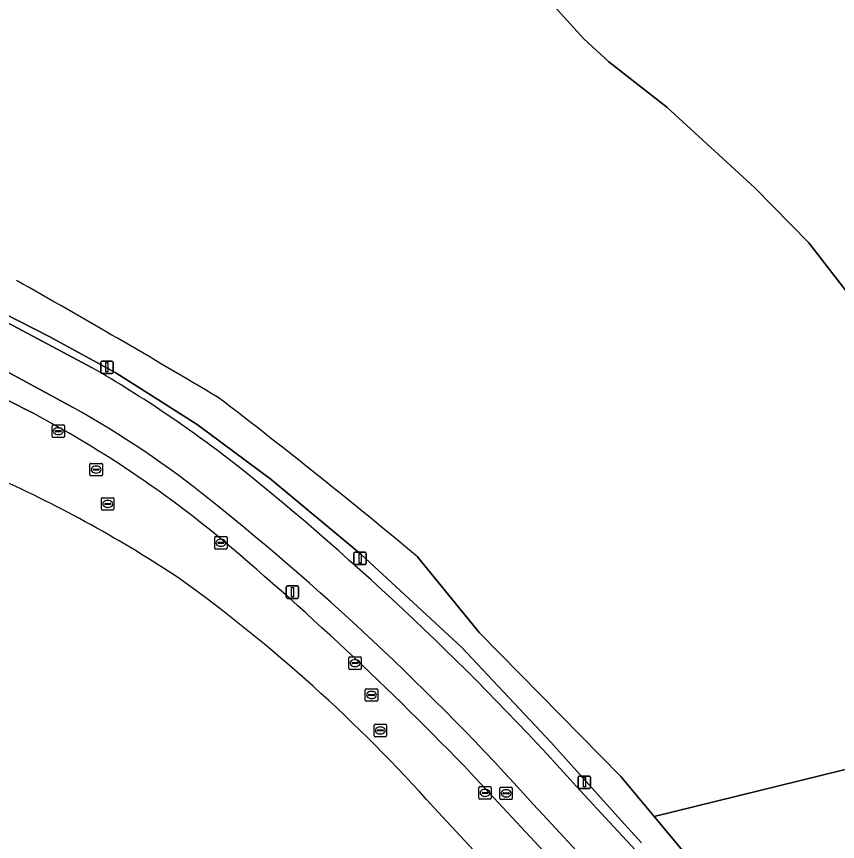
# Model space of a CAD drawing. Extents: x 155018 to 156648, y 383979 to 385733.
# Drawn here: x 156099.9 to 156165.9, y 385148 to 385214.3 of the extents above; entities that cross this region are included whole.
import ezdxf

# ---------------------------------------------------------------- set-up
doc = ezdxf.new("R2010")
doc.units = 0
for name, color, linetype in [('IMGEO_Berm_groen', 7, 'Continuous'), ('IMGEO_Brandkraan', 7, 'Continuous'), ('IMGEO_Fietspad_gesloten', 7, 'Continuous'), ('IMGEO_Gemengd_bos', 7, 'Continuous'), ('IMGEO_Groenvoorziening', 7, 'Continuous'), ('IMGEO_Kolk', 7, 'Continuous'), ('IMGEO_Lichtmast', 7, 'Continuous'), ('IMGEO_Rijbaan_lokaal_gesloten', 7, 'Continuous'), ('IMGEO_Rioolput', 7, 'Continuous')]:
    doc.layers.add(name, color=color, linetype=linetype)

msp = doc.modelspace()

# ---------------------------------------------------------------- linework, layer by layer
at = {"layer": 'IMGEO_Berm_groen'}
for points in [[(156150.151, 385147.922), (156148.772, 385149.451), (156142.859, 385156.004), (156135.692, 385163.651), (156127.596, 385171.103), (156120.386, 385177.115), (156114.423, 385181.538), (156107.892, 385185.684), (156102.546, 385188.598), (156077.76, 385201.237)], [(156079.089, 385199.75), (156099.612, 385189.479), (156105.997, 385186.096)], [(156104.409, 385182.922), (156098.172, 385186.301), (156077.46, 385196.651)], [(156076.364, 385195.035), (156101.261, 385182.433)], [(156136.478, 385153.482), (156164.917, 385122.951), (156165.041, 385123.071)], [(156144.938, 385152.433), (156147.907, 385149.238), (156211.729, 385080.579), (156213.902, 385078.348), (156222.233, 385070.528), (156237.67, 385056.036), (156239.374, 385054.363), (156243.33, 385050.237), (156266.206, 385024.761), (156272.982, 385017.458)], [(156165.354, 385125.239), (156142.222, 385150.18)]]:
    msp.add_lwpolyline(points, dxfattribs=at)
for centre, radius, start, end in [((156053.992, 385096.42), 103.664, 52.0694, 59.88954), ((156067.292, 385115.813), 76.689, 51.01199, 61.05385), ((156058.253, 385101.741), 91.438, 50.96766, 61.94298), ((155973.245, 384998.204), 230.792, 41.93273, 51.24619), ((155977.734, 385003.042), 220.694, 41.81325, 51.3596), ((155945.682, 384969.98), 264.718, 43.88358, 50.00085)]:
    msp.add_arc(centre, radius, start, end, dxfattribs=at)
at = {"layer": 'IMGEO_Brandkraan'}
for p, q in [((156138.77, 385151.467), (156138.77, 385152.319)), ((156138.845, 385152.393), (156139.697, 385152.393)), ((156139.029, 385151.887), (156139.029, 385151.899)), ((156139.467, 385151.85), (156139.069, 385151.85)), ((156139.072, 385151.936), (156139.47, 385151.936)), ((156139.258, 385152.173), (156139.283, 385152.173)), ((156139.513, 385151.899), (156139.513, 385151.887)), ((156139.771, 385152.319), (156139.771, 385151.467)), ((156139.697, 385151.393), (156138.845, 385151.393)), ((156139.281, 385151.613), (156139.256, 385151.613))]:
    msp.add_line(p, q, dxfattribs=at)
for points in [[(156138.77, 385151.467), (156138.77, 385152.319)], [(156138.845, 385152.393), (156139.697, 385152.393)], [(156139.771, 385152.319), (156139.771, 385151.467)], [(156139.697, 385151.393), (156138.845, 385151.393)]]:
    msp.add_lwpolyline(points, dxfattribs=at)
for centre, radius, start, end in [((156138.847, 385152.317), 0.0765, 91.55205, 178.44795), ((156138.847, 385152.317), 0.0765, 91.55205, 178.44795), ((156139.069, 385151.896), 0.0403, 85.87752, 175.75265), ((156139.066, 385151.886), 0.0366, 178.93798, 274.71019), ((156139.47, 385151.893), 0.043, 264.86636, 352.45326), ((156139.474, 385151.898), 0.0386, 1.73085, 96.63898), ((156139.695, 385152.317), 0.0765, 1.55205, 88.44795), ((156139.695, 385152.317), 0.0765, 1.55205, 88.44795), ((156138.847, 385151.469), 0.0765, 181.55205, 268.44795), ((156138.847, 385151.469), 0.0765, 181.55205, 268.44795), ((156139.695, 385151.469), 0.0765, 271.55205, 358.44795), ((156139.695, 385151.469), 0.0765, 271.55205, 358.44795)]:
    msp.add_arc(centre, radius, start, end, dxfattribs=at)
for centre, major_axis, ratio, start_param, end_param in [((156139.257, 385151.893), (-0.387, 0.002), 0.722429, 4.712389, 7.853982), ((156139.282, 385151.893), (-0.39, 0.002), 0.717154, 1.570796, 4.712389)]:
    msp.add_ellipse(centre, major_axis=major_axis, ratio=ratio, start_param=start_param, end_param=end_param, dxfattribs=at)
at = {"layer": 'IMGEO_Fietspad_gesloten'}
for points in [[(156105.997, 385186.096), (156099.612, 385189.479), (156079.089, 385199.75)], [(156077.46, 385196.651), (156098.172, 385186.301), (156104.409, 385182.922)], [(156147.907, 385149.238), (156144.938, 385152.433)], [(156142.222, 385150.18), (156165.354, 385125.239)], [(156272.982, 385017.458), (156266.206, 385024.761), (156243.33, 385050.237), (156239.374, 385054.363), (156237.67, 385056.036), (156222.233, 385070.528), (156213.902, 385078.348), (156211.729, 385080.579), (156147.907, 385149.238)]]:
    msp.add_lwpolyline(points, dxfattribs=at)
for centre, radius, start, end in [((156053.992, 385096.42), 103.664, 52.0694, 59.88954), ((156067.292, 385115.813), 76.689, 51.01199, 61.05385), ((155973.245, 384998.204), 230.792, 41.93273, 51.24619), ((155977.734, 385003.042), 220.694, 41.81325, 51.3596)]:
    msp.add_arc(centre, radius, start, end, dxfattribs=at)
at = {"layer": 'IMGEO_Gemengd_bos'}
for points in [[(156107.204, 385256.022), (156112.665, 385250), (156117.234, 385244.961), (156130.365, 385230.48), (156136.392, 385223.373), (156140.446, 385218.129), (156145.527, 385212.525), (156147.52, 385210.682), (156152.185, 385207.028), (156159.261, 385200.54), (156163.62, 385196.121), (156166.548, 385192.335), (156168.585, 385190.293), (156173.822, 385185.95), (156178.524, 385181.339), (156183.974, 385176.28), (156188.7, 385172.586), (156191.266, 385170.014), (156198.01, 385161.541), (156204.928, 385153.269), (156220.971, 385135.288)], [(156132.163, 385170.885), (156137.145, 385164.796), (156148.49, 385153.235), (156151.166, 385150.039), (156198.01, 385161.541), (156191.266, 385170.014), (156188.7, 385172.586), (156183.974, 385176.28), (156178.524, 385181.339), (156173.822, 385185.95), (156168.585, 385190.293), (156166.548, 385192.335), (156163.62, 385196.121), (156159.261, 385200.54), (156152.185, 385207.028), (156147.52, 385210.682), (156145.527, 385212.525), (156140.446, 385218.129), (156136.392, 385223.373)], [(156220.971, 385135.288), (156204.928, 385153.269), (156198.01, 385161.541), (156151.166, 385150.039), (156159.042, 385140.632)]]:
    msp.add_lwpolyline(points, dxfattribs=at)
for centre, radius, start, end in [((155734.345, 384544.447), 744.58, 59.15421, 60.595782), ((155855.812, 384841.391), 430.043, 50.013, 52.75015)]:
    msp.add_arc(centre, radius, start, end, dxfattribs=at)
at = {"layer": 'IMGEO_Groenvoorziening'}
for points in [[(156063.426, 385215.728), (156051.061, 385229.962), (156036.796, 385247.271), (156030.003, 385255.014), (156026.166, 385258.048), (156042.069, 385239.075), (156052.553, 385226.326), (156060.823, 385216.091), (156064.755, 385211.524), (156068.77, 385207.699), (156073.183, 385203.997), (156077.76, 385201.237), (156102.546, 385188.598), (156107.892, 385185.684), (156114.423, 385181.538), (156120.386, 385177.115), (156127.596, 385171.103), (156135.692, 385163.651), (156142.859, 385156.004), (156148.772, 385149.451), (156150.151, 385147.922)], [(156292.416, 385003.083), (156291.814, 385007.136), (156270.03, 385029.427), (156250.372, 385050.415), (156244.423, 385057.127), (156225.517, 385073.666), (156214.569, 385081.8), (156212.497, 385084.086), (156200.676, 385097.806), (156187.034, 385110.873), (156168.225, 385131.022), (156159.042, 385140.632), (156151.166, 385150.039), (156148.49, 385153.235), (156137.145, 385164.796), (156132.163, 385170.885)], [(156150.391, 385109.431), (156161.703, 385120.157), (156158.657, 385123.66), (156133.458, 385150.753)]]:
    msp.add_lwpolyline(points, dxfattribs=at)
for centre, radius, start, end in [((155734.345, 384544.447), 744.58, 59.15421, 60.595782), ((155855.812, 384841.391), 430.043, 50.013, 52.75015), ((156056.046, 385083.209), 103.111, 56.43813, 65.73051), ((156039.255, 385066.66), 126.277, 41.7549, 54.24028)]:
    msp.add_arc(centre, radius, start, end, dxfattribs=at)
at = {"layer": 'IMGEO_Kolk'}
for p, q in [((156102.77, 385180.572), (156102.77, 385181.424)), ((156102.845, 385181.498), (156103.697, 385181.498)), ((156103.029, 385180.992), (156103.029, 385181.004)), ((156103.467, 385180.955), (156103.069, 385180.955)), ((156103.072, 385181.041), (156103.47, 385181.041)), ((156103.258, 385181.278), (156103.283, 385181.278)), ((156103.513, 385181.004), (156103.513, 385180.992)), ((156103.771, 385181.424), (156103.771, 385180.572)), ((156103.697, 385180.498), (156102.845, 385180.498)), ((156103.281, 385180.718), (156103.256, 385180.718)), ((156115.845, 385171.599), (156115.845, 385172.451)), ((156115.92, 385172.525), (156116.772, 385172.525)), ((156116.846, 385172.451), (156116.846, 385171.599)), ((156116.104, 385172.019), (156116.104, 385172.031)), ((156116.542, 385171.982), (156116.144, 385171.982)), ((156116.147, 385172.068), (156116.545, 385172.068)), ((156116.356, 385171.745), (156116.331, 385171.745)), ((156116.333, 385172.305), (156116.358, 385172.305)), ((156116.588, 385172.031), (156116.588, 385172.019)), ((156116.772, 385171.525), (156115.92, 385171.525)), ((156126.631, 385161.93), (156126.631, 385162.782)), ((156126.706, 385162.856), (156127.558, 385162.856)), ((156126.933, 385162.399), (156127.331, 385162.399)), ((156127.119, 385162.636), (156127.144, 385162.636)), ((156127.632, 385162.782), (156127.632, 385161.93)), ((156127.558, 385161.856), (156126.706, 385161.856)), ((156126.89, 385162.35), (156126.89, 385162.362)), ((156127.328, 385162.313), (156126.93, 385162.313)), ((156127.142, 385162.076), (156127.117, 385162.076)), ((156127.374, 385162.362), (156127.374, 385162.35)), ((156137.155, 385152.429), (156138.007, 385152.429)), ((156137.08, 385151.503), (156137.08, 385152.355)), ((156137.339, 385151.923), (156137.339, 385151.935)), ((156137.777, 385151.886), (156137.379, 385151.886)), ((156137.382, 385151.972), (156137.78, 385151.972)), ((156137.568, 385152.209), (156137.593, 385152.209)), ((156137.823, 385151.935), (156137.823, 385151.923)), ((156138.081, 385152.355), (156138.081, 385151.503)), ((156138.007, 385151.429), (156137.155, 385151.429)), ((156137.591, 385151.649), (156137.566, 385151.649))]:
    msp.add_line(p, q, dxfattribs=at)
for points in [[(156102.77, 385180.572), (156102.77, 385181.424)], [(156102.845, 385181.498), (156103.697, 385181.498)], [(156103.771, 385181.424), (156103.771, 385180.572)], [(156103.697, 385180.498), (156102.845, 385180.498)], [(156115.845, 385171.599), (156115.845, 385172.451)], [(156115.92, 385172.525), (156116.772, 385172.525)], [(156116.846, 385172.451), (156116.846, 385171.599)], [(156116.772, 385171.525), (156115.92, 385171.525)], [(156126.631, 385161.93), (156126.631, 385162.782)], [(156126.706, 385162.856), (156127.558, 385162.856)], [(156127.632, 385162.782), (156127.632, 385161.93)], [(156127.558, 385161.856), (156126.706, 385161.856)], [(156137.155, 385152.429), (156138.007, 385152.429)], [(156137.08, 385151.503), (156137.08, 385152.355)], [(156138.081, 385152.355), (156138.081, 385151.503)], [(156138.007, 385151.429), (156137.155, 385151.429)]]:
    msp.add_lwpolyline(points, dxfattribs=at)
for centre, radius, start, end in [((156102.847, 385181.422), 0.0765, 91.55205, 178.44795), ((156102.847, 385181.422), 0.0765, 91.55205, 178.44795), ((156103.069, 385181.001), 0.0403, 85.87752, 175.75265), ((156103.066, 385180.991), 0.0366, 178.93798, 274.71019), ((156103.47, 385180.998), 0.043, 264.86636, 352.45326), ((156103.474, 385181.003), 0.0386, 1.73085, 96.63898), ((156103.695, 385181.422), 0.0765, 1.55205, 88.44795), ((156103.695, 385181.422), 0.0765, 1.55205, 88.44795), ((156102.847, 385180.574), 0.0765, 181.55205, 268.44795), ((156102.847, 385180.574), 0.0765, 181.55205, 268.44795), ((156103.695, 385180.574), 0.0765, 271.55205, 358.44795), ((156103.695, 385180.574), 0.0765, 271.55205, 358.44795), ((156115.922, 385172.449), 0.0765, 91.55205, 178.44795), ((156115.922, 385172.449), 0.0765, 91.55205, 178.44795), ((156116.77, 385172.449), 0.0765, 1.55205, 88.44795), ((156116.77, 385172.449), 0.0765, 1.55205, 88.44795), ((156116.144, 385172.028), 0.0403, 85.87752, 175.75265), ((156116.141, 385172.018), 0.0366, 178.93798, 274.71019), ((156116.545, 385172.025), 0.043, 264.86636, 352.45326), ((156116.549, 385172.03), 0.0386, 1.73085, 96.63898), ((156115.922, 385171.601), 0.0765, 181.55205, 268.44795), ((156115.922, 385171.601), 0.0765, 181.55205, 268.44795), ((156116.77, 385171.601), 0.0765, 271.55205, 358.44795), ((156116.77, 385171.601), 0.0765, 271.55205, 358.44795), ((156126.708, 385162.78), 0.0765, 91.55205, 178.44795), ((156126.708, 385162.78), 0.0765, 91.55205, 178.44795), ((156126.93, 385162.359), 0.0403, 85.87752, 175.75265), ((156127.335, 385162.361), 0.0386, 1.73085, 96.63898), ((156127.556, 385162.78), 0.0765, 1.55205, 88.44795), ((156127.556, 385162.78), 0.0765, 1.55205, 88.44795), ((156126.708, 385161.932), 0.0765, 181.55205, 268.44795), ((156126.708, 385161.932), 0.0765, 181.55205, 268.44795), ((156126.927, 385162.349), 0.0366, 178.93798, 274.71019), ((156127.331, 385162.356), 0.043, 264.86636, 352.45326), ((156127.556, 385161.932), 0.0765, 271.55205, 358.44795), ((156127.556, 385161.932), 0.0765, 271.55205, 358.44795), ((156137.157, 385152.353), 0.0765, 91.55205, 178.44795), ((156137.157, 385152.353), 0.0765, 91.55205, 178.44795), ((156138.005, 385152.353), 0.0765, 1.55205, 88.44795), ((156138.005, 385152.353), 0.0765, 1.55205, 88.44795), ((156137.379, 385151.932), 0.0403, 85.87752, 175.75265), ((156137.376, 385151.922), 0.0366, 178.93798, 274.71019), ((156137.78, 385151.929), 0.043, 264.86636, 352.45326), ((156137.784, 385151.934), 0.0386, 1.73085, 96.63898), ((156137.157, 385151.505), 0.0765, 181.55205, 268.44795), ((156137.157, 385151.505), 0.0765, 181.55205, 268.44795), ((156138.005, 385151.505), 0.0765, 271.55205, 358.44795), ((156138.005, 385151.505), 0.0765, 271.55205, 358.44795)]:
    msp.add_arc(centre, radius, start, end, dxfattribs=at)
for centre, major_axis, ratio, start_param, end_param in [((156103.257, 385180.998), (-0.387, 0.002), 0.722429, 4.712389, 7.853982), ((156103.282, 385180.998), (-0.39, 0.002), 0.717154, 1.570796, 4.712389), ((156116.332, 385172.025), (-0.387, 0.002), 0.722429, 4.712389, 7.853982), ((156116.357, 385172.025), (-0.39, 0.002), 0.717154, 1.570796, 4.712389), ((156127.118, 385162.356), (-0.387, 0.002), 0.722429, 4.712389, 7.853982), ((156127.143, 385162.356), (-0.39, 0.002), 0.717154, 1.570796, 4.712389), ((156137.567, 385151.929), (-0.387, 0.002), 0.722429, 4.712389, 7.853982), ((156137.592, 385151.929), (-0.39, 0.002), 0.717154, 1.570796, 4.712389)]:
    msp.add_ellipse(centre, major_axis=major_axis, ratio=ratio, start_param=start_param, end_param=end_param, dxfattribs=at)
at = {"layer": 'IMGEO_Lichtmast'}
for p, q in [((156106.682, 385185.732), (156106.682, 385186.532)), ((156106.682, 385186.532), (156106.682, 385185.732)), ((156106.782, 385186.632), (156107.572, 385186.632)), ((156107.572, 385186.632), (156106.782, 385186.632)), ((156107.672, 385186.532), (156107.672, 385185.732)), ((156107.672, 385185.732), (156107.672, 385186.532)), ((156107.572, 385185.632), (156106.782, 385185.632)), ((156106.782, 385185.632), (156107.572, 385185.632)), ((156127.042, 385170.375), (156127.042, 385171.175)), ((156127.042, 385171.175), (156127.042, 385170.375)), ((156127.142, 385171.275), (156127.932, 385171.275)), ((156127.932, 385171.275), (156127.142, 385171.275)), ((156128.032, 385171.175), (156128.032, 385170.375)), ((156128.032, 385170.375), (156128.032, 385171.175)), ((156127.932, 385170.275), (156127.142, 385170.275)), ((156127.142, 385170.275), (156127.932, 385170.275)), ((156121.603, 385167.661), (156121.603, 385168.461)), ((156121.603, 385168.461), (156121.603, 385167.661)), ((156121.703, 385168.561), (156122.493, 385168.561)), ((156122.493, 385168.561), (156121.703, 385168.561)), ((156122.593, 385168.461), (156122.593, 385167.661)), ((156122.593, 385167.661), (156122.593, 385168.461)), ((156122.493, 385167.561), (156121.703, 385167.561)), ((156121.703, 385167.561), (156122.493, 385167.561)), ((156145.076, 385152.381), (156145.076, 385153.181)), ((156145.076, 385153.181), (156145.076, 385152.381)), ((156145.176, 385153.281), (156145.966, 385153.281)), ((156145.966, 385153.281), (156145.176, 385153.281)), ((156146.066, 385153.181), (156146.066, 385152.381)), ((156146.066, 385152.381), (156146.066, 385153.181)), ((156145.966, 385152.281), (156145.176, 385152.281)), ((156145.176, 385152.281), (156145.966, 385152.281))]:
    msp.add_line(p, q, dxfattribs=at)
for points in [[(156107.102, 385186.507), (156107.252, 385186.507), (156107.252, 385185.757), (156107.102, 385185.757), (156107.102, 385186.507)], [(156127.462, 385171.15), (156127.612, 385171.15), (156127.612, 385170.4), (156127.462, 385170.4), (156127.462, 385171.15)], [(156122.023, 385168.436), (156122.173, 385168.436), (156122.173, 385167.686), (156122.023, 385167.686), (156122.023, 385168.436)], [(156145.496, 385153.156), (156145.646, 385153.156), (156145.646, 385152.406), (156145.496, 385152.406), (156145.496, 385153.156)]]:
    msp.add_lwpolyline(points, dxfattribs=at)
for centre, start, end in [((156106.782, 385186.532), 90, 180), ((156106.782, 385186.532), 90, 180), ((156107.572, 385186.532), 0, 90), ((156107.572, 385186.532), 360, 90), ((156106.782, 385185.732), 180, 270), ((156106.782, 385185.732), 180, 270), ((156107.572, 385185.732), 270, 0), ((156107.572, 385185.732), 270, 0), ((156127.142, 385171.175), 90, 180), ((156127.142, 385171.175), 90, 180), ((156127.932, 385171.175), 0, 90), ((156127.932, 385171.175), 360, 90), ((156127.142, 385170.375), 180, 270), ((156127.142, 385170.375), 180, 270), ((156127.932, 385170.375), 270, 0), ((156127.932, 385170.375), 270, 0), ((156121.703, 385168.461), 90, 180), ((156121.703, 385168.461), 90, 180), ((156122.493, 385168.461), 0, 90), ((156122.493, 385168.461), 360, 90), ((156121.703, 385167.661), 180, 270), ((156121.703, 385167.661), 180, 270), ((156122.493, 385167.661), 270, 0), ((156122.493, 385167.661), 270, 0), ((156145.176, 385153.181), 90, 180), ((156145.176, 385153.181), 90, 180), ((156145.966, 385153.181), 0, 90), ((156145.966, 385153.181), 360, 90), ((156145.176, 385152.381), 180, 270), ((156145.176, 385152.381), 180, 270), ((156145.966, 385152.381), 270, 0), ((156145.966, 385152.381), 270, 0)]:
    msp.add_arc(centre, 0.1, start, end, dxfattribs=at)
at = {"layer": 'IMGEO_Rijbaan_lokaal_gesloten'}
for points in [[(156101.261, 385182.433), (156076.364, 385195.035)], [(156178.686, 385106.716), (156176.177, 385110.78), (156167.456, 385120.382), (156166.95, 385120.012), (156164.534, 385122.582), (156164.917, 385122.951), (156136.478, 385153.482)], [(156133.458, 385150.753), (156158.657, 385123.66), (156161.703, 385120.157), (156164.239, 385117.358), (156167.171, 385114.285)]]:
    msp.add_lwpolyline(points, dxfattribs=at)
for centre, radius, start, end in [((156058.253, 385101.741), 91.438, 50.96766, 61.94298), ((156056.046, 385083.209), 103.111, 56.43813, 65.73051), ((155945.682, 384969.98), 264.718, 43.88358, 50.00085), ((156039.255, 385066.66), 126.277, 41.7549, 54.24028)]:
    msp.add_arc(centre, radius, start, end, dxfattribs=at)
at = {"layer": 'IMGEO_Rioolput'}
for p, q in [((156105.814, 385177.485), (156105.814, 385178.337)), ((156105.889, 385178.411), (156106.741, 385178.411)), ((156106.815, 385178.337), (156106.815, 385177.485)), ((156106.073, 385177.905), (156106.073, 385177.917)), ((156106.511, 385177.868), (156106.113, 385177.868)), ((156106.116, 385177.954), (156106.514, 385177.954)), ((156106.325, 385177.631), (156106.3, 385177.631)), ((156106.302, 385178.191), (156106.327, 385178.191)), ((156106.557, 385177.917), (156106.557, 385177.905)), ((156106.741, 385177.411), (156105.889, 385177.411)), ((156106.817, 385175.651), (156107.669, 385175.651)), ((156106.742, 385174.725), (156106.742, 385175.577)), ((156107.001, 385175.145), (156107.001, 385175.157)), ((156107.439, 385175.108), (156107.041, 385175.108)), ((156107.044, 385175.194), (156107.442, 385175.194)), ((156107.23, 385175.431), (156107.255, 385175.431)), ((156107.485, 385175.157), (156107.485, 385175.145)), ((156107.743, 385175.577), (156107.743, 385174.725)), ((156107.669, 385174.651), (156106.817, 385174.651)), ((156107.253, 385174.871), (156107.228, 385174.871)), ((156127.951, 385159.369), (156127.951, 385160.221)), ((156128.026, 385160.295), (156128.878, 385160.295)), ((156128.21, 385159.789), (156128.21, 385159.801)), ((156128.648, 385159.752), (156128.25, 385159.752)), ((156128.253, 385159.838), (156128.651, 385159.838)), ((156128.439, 385160.075), (156128.464, 385160.075)), ((156128.694, 385159.801), (156128.694, 385159.789)), ((156128.952, 385160.221), (156128.952, 385159.369)), ((156128.878, 385159.295), (156128.026, 385159.295)), ((156128.462, 385159.515), (156128.437, 385159.515)), ((156128.661, 385156.519), (156128.661, 385157.371)), ((156128.736, 385157.445), (156129.588, 385157.445)), ((156129.149, 385157.225), (156129.174, 385157.225)), ((156129.662, 385157.371), (156129.662, 385156.519)), ((156129.588, 385156.445), (156128.736, 385156.445)), ((156128.92, 385156.939), (156128.92, 385156.951)), ((156129.358, 385156.902), (156128.96, 385156.902)), ((156128.963, 385156.988), (156129.361, 385156.988)), ((156129.172, 385156.665), (156129.147, 385156.665)), ((156129.404, 385156.951), (156129.404, 385156.939))]:
    msp.add_line(p, q, dxfattribs=at)
for points in [[(156105.814, 385177.485), (156105.814, 385178.337)], [(156105.889, 385178.411), (156106.741, 385178.411)], [(156106.815, 385178.337), (156106.815, 385177.485)], [(156106.741, 385177.411), (156105.889, 385177.411)], [(156106.817, 385175.651), (156107.669, 385175.651)], [(156106.742, 385174.725), (156106.742, 385175.577)], [(156107.743, 385175.577), (156107.743, 385174.725)], [(156107.669, 385174.651), (156106.817, 385174.651)], [(156127.951, 385159.369), (156127.951, 385160.221)], [(156128.026, 385160.295), (156128.878, 385160.295)], [(156128.952, 385160.221), (156128.952, 385159.369)], [(156128.878, 385159.295), (156128.026, 385159.295)], [(156128.661, 385156.519), (156128.661, 385157.371)], [(156128.736, 385157.445), (156129.588, 385157.445)], [(156129.662, 385157.371), (156129.662, 385156.519)], [(156129.588, 385156.445), (156128.736, 385156.445)]]:
    msp.add_lwpolyline(points, dxfattribs=at)
for centre, radius, start, end in [((156105.891, 385178.335), 0.0765, 91.55205, 178.44795), ((156105.891, 385178.335), 0.0765, 91.55205, 178.44795), ((156106.739, 385178.335), 0.0765, 1.55205, 88.44795), ((156106.739, 385178.335), 0.0765, 1.55205, 88.44795), ((156106.113, 385177.914), 0.0403, 85.87752, 175.75265), ((156106.11, 385177.904), 0.0366, 178.93798, 274.71019), ((156106.514, 385177.911), 0.043, 264.86636, 352.45326), ((156106.518, 385177.916), 0.0386, 1.73085, 96.63898), ((156105.891, 385177.487), 0.0765, 181.55205, 268.44795), ((156105.891, 385177.487), 0.0765, 181.55205, 268.44795), ((156106.739, 385177.487), 0.0765, 271.55205, 358.44795), ((156106.739, 385177.487), 0.0765, 271.55205, 358.44795), ((156106.819, 385175.575), 0.0765, 91.55205, 178.44795), ((156106.819, 385175.575), 0.0765, 91.55205, 178.44795), ((156107.667, 385175.575), 0.0765, 1.55205, 88.44795), ((156107.667, 385175.575), 0.0765, 1.55205, 88.44795), ((156107.041, 385175.154), 0.0403, 85.87752, 175.75265), ((156107.038, 385175.144), 0.0366, 178.93798, 274.71019), ((156107.442, 385175.151), 0.043, 264.86636, 352.45326), ((156107.446, 385175.156), 0.0386, 1.73085, 96.63898), ((156106.819, 385174.727), 0.0765, 181.55205, 268.44795), ((156106.819, 385174.727), 0.0765, 181.55205, 268.44795), ((156107.667, 385174.727), 0.0765, 271.55205, 358.44795), ((156107.667, 385174.727), 0.0765, 271.55205, 358.44795), ((156128.028, 385160.219), 0.0765, 91.55205, 178.44795), ((156128.028, 385160.219), 0.0765, 91.55205, 178.44795), ((156128.25, 385159.798), 0.0403, 85.87752, 175.75265), ((156128.247, 385159.788), 0.0366, 178.93798, 274.71019), ((156128.651, 385159.795), 0.043, 264.86636, 352.45326), ((156128.655, 385159.8), 0.0386, 1.73085, 96.63898), ((156128.876, 385160.219), 0.0765, 1.55205, 88.44795), ((156128.876, 385160.219), 0.0765, 1.55205, 88.44795), ((156128.028, 385159.371), 0.0765, 181.55205, 268.44795), ((156128.028, 385159.371), 0.0765, 181.55205, 268.44795), ((156128.876, 385159.371), 0.0765, 271.55205, 358.44795), ((156128.876, 385159.371), 0.0765, 271.55205, 358.44795), ((156128.738, 385157.369), 0.0765, 91.55205, 178.44795), ((156128.738, 385157.369), 0.0765, 91.55205, 178.44795), ((156129.586, 385157.369), 0.0765, 1.55205, 88.44795), ((156129.586, 385157.369), 0.0765, 1.55205, 88.44795), ((156128.738, 385156.521), 0.0765, 181.55205, 268.44795), ((156128.738, 385156.521), 0.0765, 181.55205, 268.44795), ((156128.96, 385156.948), 0.0403, 85.87752, 175.75265), ((156128.957, 385156.938), 0.0366, 178.93798, 274.71019), ((156129.361, 385156.945), 0.043, 264.86636, 352.45326), ((156129.365, 385156.95), 0.0386, 1.73085, 96.63898), ((156129.586, 385156.521), 0.0765, 271.55205, 358.44795), ((156129.586, 385156.521), 0.0765, 271.55205, 358.44795)]:
    msp.add_arc(centre, radius, start, end, dxfattribs=at)
for centre, major_axis, ratio, start_param, end_param in [((156106.301, 385177.911), (-0.387, 0.002), 0.722429, 4.712389, 7.853982), ((156106.326, 385177.911), (-0.39, 0.002), 0.717154, 1.570796, 4.712389), ((156107.229, 385175.151), (-0.387, 0.002), 0.722429, 4.712389, 7.853982), ((156107.254, 385175.151), (-0.39, 0.002), 0.717154, 1.570796, 4.712389), ((156128.438, 385159.795), (-0.387, 0.002), 0.722429, 4.712389, 7.853982), ((156128.463, 385159.795), (-0.39, 0.002), 0.717154, 1.570796, 4.712389), ((156129.148, 385156.945), (-0.387, 0.002), 0.722429, 4.712389, 7.853982), ((156129.173, 385156.945), (-0.39, 0.002), 0.717154, 1.570796, 4.712389)]:
    msp.add_ellipse(centre, major_axis=major_axis, ratio=ratio, start_param=start_param, end_param=end_param, dxfattribs=at)

doc.saveas('drawing.dxf')
